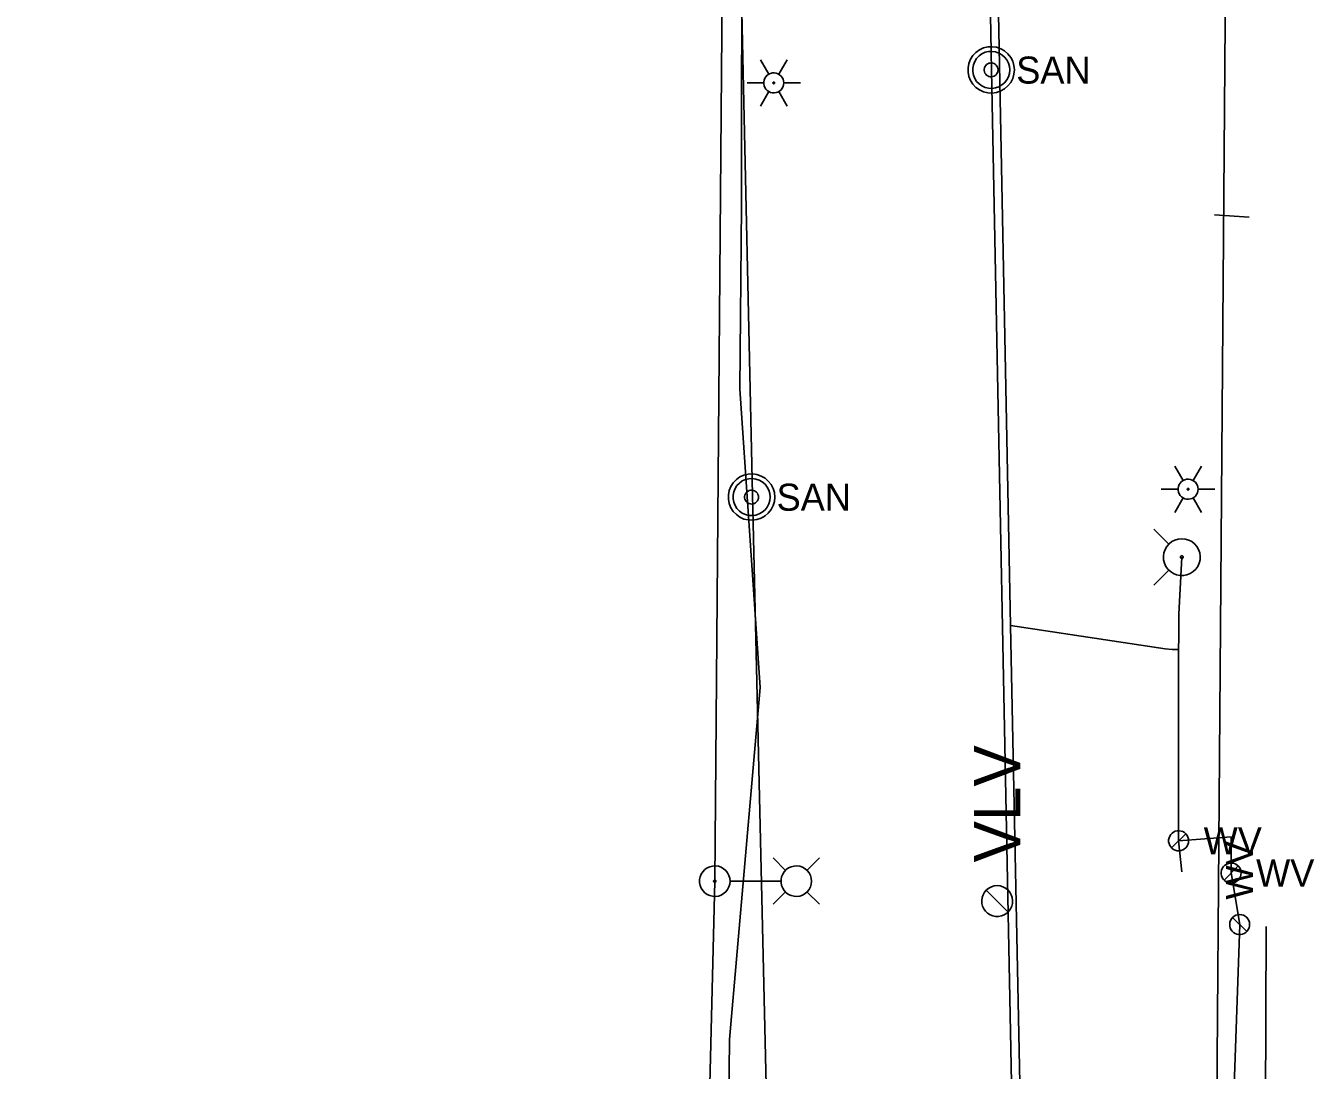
# Model space of a CAD drawing. Extents: x 600849 to 606371, y 330010 to 403088.
# Drawn here: x 604898.2 to 605081.6, y 332215.4 to 332364 of the extents above; entities that cross this region are included whole.
import ezdxf

# ---------------------------------------------------------------- set-up
doc = ezdxf.new("R2010")
doc.units = 0
for name, color, linetype in [('E_LTG', 7, 'Continuous'), ('E_LTG_CID', 7, 'Continuous'), ('E_UTL_E_UG', 7, 'Continuous'), ('E_UTL_G_UG', 7, 'Continuous'), ('E_UTL_SAN', 7, 'Continuous'), ('E_UTL_SAN_UG', 7, 'Continuous'), ('E_UTL_SAN_UG_MMSD', 7, 'Continuous'), ('E_UTL_VLV', 7, 'Continuous'), ('E_UTL_W', 7, 'Continuous'), ('E_UTL_W_UG', 7, 'Continuous'), ('E_UTL_WHydrant', 7, 'Continuous')]:
    doc.layers.add(name, color=color, linetype=linetype)

msp = doc.modelspace()

# ---------------------------------------------------------------- linework, layer by layer
at = {"layer": 'E_LTG'}
for points in [[(605003.95, 332357.09), (605002.76, 332359.15)], [(605005.38, 332357.09), (605006.57, 332359.15)], [(605000.86, 332355.85), (605003.24, 332355.85)], [(605006.1, 332355.85), (605006.07, 332356.12), (605006, 332356.38), (605005.87, 332356.62), (605005.7, 332356.83), (605005.5, 332357.01), (605005.26, 332357.15), (605005.01, 332357.24), (605004.74, 332357.28), (605004.47, 332357.26), (605004.2, 332357.2), (605003.95, 332357.09), (605003.73, 332356.93), (605003.55, 332356.73), (605003.4, 332356.5), (605003.3, 332356.25), (605003.25, 332355.98), (605003.25, 332355.71), (605003.3, 332355.45), (605003.4, 332355.19), (605003.55, 332354.96), (605003.73, 332354.77), (605003.95, 332354.61), (605004.2, 332354.5), (605004.47, 332354.43), (605004.74, 332354.42), (605005.01, 332354.46), (605005.26, 332354.55), (605005.5, 332354.68), (605005.7, 332354.86), (605005.87, 332355.08), (605006, 332355.32), (605006.07, 332355.58), (605006.1, 332355.85)], [(605006.1, 332355.85), (605006.07, 332356.12), (605006, 332356.38), (605005.87, 332356.62), (605005.7, 332356.83), (605005.5, 332357.01), (605005.26, 332357.15), (605005.01, 332357.24), (605004.74, 332357.28), (605004.47, 332357.26), (605004.2, 332357.2), (605003.95, 332357.09), (605003.73, 332356.93), (605003.55, 332356.73), (605003.4, 332356.5), (605003.3, 332356.25), (605003.25, 332355.98), (605003.25, 332355.71), (605003.3, 332355.45), (605003.4, 332355.19), (605003.55, 332354.96), (605003.73, 332354.77), (605003.95, 332354.61), (605004.2, 332354.5), (605004.47, 332354.43), (605004.74, 332354.42), (605005.01, 332354.46), (605005.26, 332354.55), (605005.5, 332354.68), (605005.7, 332354.86), (605005.87, 332355.08), (605006, 332355.32), (605006.07, 332355.58), (605006.1, 332355.85)], [(605006.1, 332355.85), (605006.07, 332356.12), (605006, 332356.38), (605005.87, 332356.62), (605005.7, 332356.83), (605005.5, 332357.01), (605005.26, 332357.15), (605005.01, 332357.24), (605004.74, 332357.28), (605004.47, 332357.26), (605004.2, 332357.2), (605003.95, 332357.09), (605003.73, 332356.93), (605003.55, 332356.73), (605003.4, 332356.5), (605003.3, 332356.25), (605003.25, 332355.98), (605003.25, 332355.71), (605003.3, 332355.45), (605003.4, 332355.19), (605003.55, 332354.96), (605003.73, 332354.77), (605003.95, 332354.61), (605004.2, 332354.5), (605004.47, 332354.43), (605004.74, 332354.42), (605005.01, 332354.46), (605005.26, 332354.55), (605005.5, 332354.68), (605005.7, 332354.86), (605005.87, 332355.08), (605006, 332355.32), (605006.07, 332355.58), (605006.1, 332355.85)], [(605004.79, 332355.85), (605004.79, 332355.87), (605004.78, 332355.89), (605004.77, 332355.91), (605004.76, 332355.93), (605004.74, 332355.95), (605004.72, 332355.96), (605004.7, 332355.96), (605004.67, 332355.97), (605004.65, 332355.97), (605004.63, 332355.96), (605004.61, 332355.95), (605004.59, 332355.94), (605004.58, 332355.92), (605004.56, 332355.9), (605004.55, 332355.88), (605004.55, 332355.86), (605004.55, 332355.84), (605004.55, 332355.81), (605004.56, 332355.79), (605004.58, 332355.77), (605004.59, 332355.76), (605004.61, 332355.75), (605004.63, 332355.74), (605004.65, 332355.73), (605004.67, 332355.73), (605004.7, 332355.73), (605004.72, 332355.74), (605004.74, 332355.75), (605004.76, 332355.77), (605004.77, 332355.78), (605004.78, 332355.8), (605004.79, 332355.83), (605004.79, 332355.85)], [(605006.1, 332355.85), (605008.48, 332355.85)], [(605002.76, 332352.55), (605003.95, 332354.61)], [(605006.57, 332352.55), (605005.38, 332354.61)], [(605062.94, 332299.27), (605061.75, 332301.33)], [(605064.37, 332299.27), (605065.56, 332301.33)], [(605065.08, 332298.03), (605065.06, 332298.3), (605064.98, 332298.56), (605064.86, 332298.8), (605064.69, 332299.02), (605064.48, 332299.19), (605064.25, 332299.33), (605063.99, 332299.42), (605063.72, 332299.46), (605063.45, 332299.44), (605063.19, 332299.38), (605062.94, 332299.27), (605062.72, 332299.11), (605062.53, 332298.91), (605062.38, 332298.68), (605062.28, 332298.43), (605062.23, 332298.17), (605062.23, 332297.89), (605062.28, 332297.63), (605062.38, 332297.37), (605062.53, 332297.15), (605062.72, 332296.95), (605062.94, 332296.79), (605063.19, 332296.68), (605063.45, 332296.61), (605063.72, 332296.6), (605063.99, 332296.64), (605064.25, 332296.73), (605064.48, 332296.87), (605064.69, 332297.04), (605064.86, 332297.26), (605064.98, 332297.5), (605065.06, 332297.76), (605065.08, 332298.03)], [(605065.08, 332298.03), (605065.06, 332298.3), (605064.98, 332298.56), (605064.86, 332298.8), (605064.69, 332299.02), (605064.48, 332299.19), (605064.25, 332299.33), (605063.99, 332299.42), (605063.72, 332299.46), (605063.45, 332299.44), (605063.19, 332299.38), (605062.94, 332299.27), (605062.72, 332299.11), (605062.53, 332298.91), (605062.38, 332298.68), (605062.28, 332298.43), (605062.23, 332298.17), (605062.23, 332297.89), (605062.28, 332297.63), (605062.38, 332297.37), (605062.53, 332297.15), (605062.72, 332296.95), (605062.94, 332296.79), (605063.19, 332296.68), (605063.45, 332296.61), (605063.72, 332296.6), (605063.99, 332296.64), (605064.25, 332296.73), (605064.48, 332296.87), (605064.69, 332297.04), (605064.86, 332297.26), (605064.98, 332297.5), (605065.06, 332297.76), (605065.08, 332298.03)], [(605065.08, 332298.03), (605065.06, 332298.3), (605064.98, 332298.56), (605064.86, 332298.8), (605064.69, 332299.02), (605064.48, 332299.19), (605064.25, 332299.33), (605063.99, 332299.42), (605063.72, 332299.46), (605063.45, 332299.44), (605063.19, 332299.38), (605062.94, 332299.27), (605062.72, 332299.11), (605062.53, 332298.91), (605062.38, 332298.68), (605062.28, 332298.43), (605062.23, 332298.17), (605062.23, 332297.89), (605062.28, 332297.63), (605062.38, 332297.37), (605062.53, 332297.15), (605062.72, 332296.95), (605062.94, 332296.79), (605063.19, 332296.68), (605063.45, 332296.61), (605063.72, 332296.6), (605063.99, 332296.64), (605064.25, 332296.73), (605064.48, 332296.87), (605064.69, 332297.04), (605064.86, 332297.26), (605064.98, 332297.5), (605065.06, 332297.76), (605065.08, 332298.03)], [(605059.84, 332298.03), (605062.23, 332298.03)], [(605063.77, 332298.03), (605063.77, 332298.05), (605063.77, 332298.07), (605063.76, 332298.09), (605063.74, 332298.11), (605063.72, 332298.13), (605063.7, 332298.14), (605063.68, 332298.15), (605063.66, 332298.15), (605063.64, 332298.15), (605063.62, 332298.14), (605063.6, 332298.13), (605063.58, 332298.12), (605063.56, 332298.1), (605063.55, 332298.08), (605063.54, 332298.06), (605063.54, 332298.04), (605063.54, 332298.02), (605063.54, 332298), (605063.55, 332297.97), (605063.56, 332297.96), (605063.58, 332297.94), (605063.6, 332297.93), (605063.62, 332297.92), (605063.64, 332297.91), (605063.66, 332297.91), (605063.68, 332297.91), (605063.7, 332297.92), (605063.72, 332297.93), (605063.74, 332297.95), (605063.76, 332297.97), (605063.77, 332297.99), (605063.77, 332298.01), (605063.77, 332298.03)], [(605065.08, 332298.03), (605067.47, 332298.03)], [(605061.75, 332294.73), (605062.94, 332296.79)], [(605065.56, 332294.73), (605064.37, 332296.79)], [(605006.35, 332243.78), (605004.57, 332245.56)], [(605009.39, 332243.78), (605011.17, 332245.56)], [(604998.44, 332242.26), (604998.4, 332242.67), (604998.29, 332243.07), (604998.1, 332243.43), (604997.84, 332243.76), (604997.53, 332244.03), (604997.17, 332244.24), (604996.78, 332244.37), (604996.37, 332244.43), (604995.96, 332244.41), (604995.55, 332244.31), (604995.18, 332244.14), (604994.84, 332243.9), (604994.56, 332243.6), (604994.33, 332243.26), (604994.18, 332242.87), (604994.1, 332242.47), (604994.1, 332242.05), (604994.18, 332241.65), (604994.33, 332241.26), (604994.56, 332240.91), (604994.84, 332240.61), (604995.18, 332240.37), (604995.55, 332240.2), (604995.96, 332240.1), (604996.37, 332240.09), (604996.78, 332240.14), (604997.17, 332240.28), (604997.53, 332240.49), (604997.84, 332240.76), (604998.1, 332241.08), (604998.29, 332241.45), (604998.4, 332241.85), (604998.44, 332242.26)], [(605010.04, 332242.26), (605010.01, 332242.67), (605009.89, 332243.07), (605009.7, 332243.43), (605009.44, 332243.76), (605009.13, 332244.03), (605008.77, 332244.24), (605008.38, 332244.37), (605007.97, 332244.43), (605007.56, 332244.41), (605007.16, 332244.31), (605006.78, 332244.14), (605006.44, 332243.9), (605006.16, 332243.6), (605005.94, 332243.26), (605005.78, 332242.87), (605005.7, 332242.47), (605005.7, 332242.05), (605005.78, 332241.65), (605005.94, 332241.26), (605006.16, 332240.91), (605006.44, 332240.61), (605006.78, 332240.37), (605007.16, 332240.2), (605007.56, 332240.1), (605007.97, 332240.09), (605008.38, 332240.14), (605008.77, 332240.28), (605009.13, 332240.49), (605009.44, 332240.76), (605009.7, 332241.08), (605009.89, 332241.45), (605010.01, 332241.85), (605010.04, 332242.26)], [(604996.43, 332242.26), (604996.43, 332242.29), (604996.42, 332242.32), (604996.41, 332242.35), (604996.39, 332242.37), (604996.36, 332242.39), (604996.34, 332242.41), (604996.31, 332242.42), (604996.27, 332242.42), (604996.24, 332242.42), (604996.21, 332242.42), (604996.18, 332242.4), (604996.16, 332242.38), (604996.14, 332242.36), (604996.12, 332242.33), (604996.11, 332242.31), (604996.1, 332242.27), (604996.1, 332242.24), (604996.11, 332242.21), (604996.12, 332242.18), (604996.14, 332242.16), (604996.16, 332242.13), (604996.18, 332242.11), (604996.21, 332242.1), (604996.24, 332242.09), (604996.27, 332242.09), (604996.31, 332242.1), (604996.34, 332242.11), (604996.36, 332242.12), (604996.39, 332242.14), (604996.41, 332242.17), (604996.42, 332242.2), (604996.43, 332242.23), (604996.43, 332242.26)], [(605005.66, 332242.26), (604998.48, 332242.26)], [(605006.35, 332240.74), (605004.57, 332238.96)], [(605009.39, 332240.74), (605011.17, 332238.96)]]:
    msp.add_lwpolyline(points, dxfattribs=at)
at = {"layer": 'E_LTG_CID'}
msp.add_lwpolyline([(604931.85, 331581.07), (604937.27, 331603.67), (604947.8, 331650.94), (604952, 331678.28), (604955.83, 331701.76), (604989.48, 331966.47), (604996.27, 332242.26), (604998.49, 332512.59), (605000.29, 332783.81), (605002.15, 332931.75), (605000.64, 332964.83), (605000.69, 332966.2), (605002.17, 333011.44), (605003.78, 333073.37), (605005.15, 333128.46), (605004.43, 333142.5)], dxfattribs=at)
at = {"layer": 'E_UTL_E_UG'}
msp.add_lwpolyline([(605060.47, 331707.24), (605067.75, 331788.52), (605068.77, 331809.24), (605068.42, 331863), (605066.58, 332057.11), (605069.29, 332407.59)], dxfattribs=at)
at = {"layer": 'E_UTL_G_UG'}
for points in [[(604998.38, 332219.73), (605002.71, 332269.83), (604999.86, 332312.33), (605000.09, 332338.31), (605000.11, 332381.53)], [(605030.78, 331483.16), (605036.41, 331510.46), (605041, 331526.42), (605043.91, 331546.77), (605047.79, 331567.91), (605052.35, 331587.01), (605059.28, 331633.75), (605064.76, 331677.5), (605068.49, 331707.7), (605074.22, 331781.45), (605075.46, 331809.71), (605078.06, 331885.79), (605077.96, 331921.74), (605077.56, 331972.3), (605077.08, 332012.55), (605076.17, 332068.78), (605075.45, 332099.34), (605075.08, 332165.21), (605074.66, 332210.44), (605074.75, 332235.8)], [(605006.75, 331840.21), (605007.31, 331850.72), (605004.35, 331850.94), (605007.31, 331850.72), (605005.56, 331876.01), (605007.48, 331908.74), (605006.3, 331918.91), (605004.52, 331959.64), (605004.31, 331975.38), (605001.7, 331989.52), (604998.09, 332004.76), (604997.79, 332030.63), (604999.36, 332081.19), (604999.44, 332122.97), (604998.29, 332157.96), (604998.1, 332193), (604998.38, 332219.73)]]:
    msp.add_lwpolyline(points, dxfattribs=at)
at = {"layer": 'E_UTL_SAN'}
for points in [[(605038.92, 332357.7), (605038.86, 332358.32), (605038.69, 332358.93), (605038.4, 332359.48), (605038.01, 332359.98), (605037.54, 332360.39), (605036.99, 332360.7), (605036.4, 332360.91), (605035.78, 332361), (605035.15, 332360.97), (605034.54, 332360.82), (605033.97, 332360.56), (605033.46, 332360.19), (605033.03, 332359.74), (605032.69, 332359.21), (605032.46, 332358.63), (605032.34, 332358.01), (605032.34, 332357.39), (605032.46, 332356.77), (605032.69, 332356.19), (605033.03, 332355.66), (605033.46, 332355.21), (605033.97, 332354.84), (605034.54, 332354.58), (605035.15, 332354.43), (605035.78, 332354.4), (605036.4, 332354.49), (605036.99, 332354.7), (605037.54, 332355.01), (605038.01, 332355.42), (605038.4, 332355.92), (605038.69, 332356.47), (605038.86, 332357.08), (605038.92, 332357.7)], [(605038.26, 332357.7), (605038.21, 332358.2), (605038.07, 332358.68), (605037.84, 332359.13), (605037.53, 332359.52), (605037.15, 332359.85), (605036.72, 332360.1), (605036.24, 332360.27), (605035.75, 332360.34), (605035.25, 332360.31), (605034.76, 332360.2), (605034.3, 332359.99), (605033.89, 332359.7), (605033.55, 332359.33), (605033.28, 332358.91), (605033.09, 332358.44), (605032.99, 332357.95), (605032.99, 332357.45), (605033.09, 332356.96), (605033.28, 332356.49), (605033.55, 332356.07), (605033.89, 332355.71), (605034.3, 332355.41), (605034.76, 332355.21), (605035.25, 332355.09), (605035.75, 332355.06), (605036.24, 332355.13), (605036.72, 332355.3), (605037.15, 332355.55), (605037.53, 332355.88), (605037.84, 332356.27), (605038.07, 332356.72), (605038.21, 332357.2), (605038.26, 332357.7)], [(605036.61, 332357.7), (605036.59, 332357.89), (605036.54, 332358.07), (605036.45, 332358.24), (605036.34, 332358.38), (605036.2, 332358.51), (605036.03, 332358.6), (605035.86, 332358.66), (605035.67, 332358.69), (605035.48, 332358.68), (605035.3, 332358.64), (605035.13, 332358.56), (605034.97, 332358.45), (605034.84, 332358.31), (605034.74, 332358.15), (605034.67, 332357.98), (605034.64, 332357.79), (605034.64, 332357.61), (605034.67, 332357.42), (605034.74, 332357.25), (605034.84, 332357.09), (605034.97, 332356.95), (605035.13, 332356.84), (605035.3, 332356.76), (605035.48, 332356.72), (605035.67, 332356.71), (605035.86, 332356.74), (605036.03, 332356.8), (605036.2, 332356.89), (605036.34, 332357.02), (605036.45, 332357.17), (605036.54, 332357.33), (605036.59, 332357.51), (605036.61, 332357.7)], [(605004.81, 332296.91), (605004.75, 332297.54), (605004.57, 332298.14), (605004.28, 332298.7), (605003.89, 332299.19), (605003.42, 332299.6), (605002.88, 332299.91), (605002.28, 332300.12), (605001.66, 332300.21), (605001.04, 332300.18), (605000.43, 332300.03), (604999.86, 332299.77), (604999.34, 332299.41), (604998.91, 332298.95), (604998.57, 332298.42), (604998.34, 332297.84), (604998.22, 332297.23), (604998.22, 332296.6), (604998.34, 332295.98), (604998.57, 332295.4), (604998.91, 332294.87), (604999.34, 332294.42), (604999.86, 332294.05), (605000.43, 332293.79), (605001.04, 332293.65), (605001.66, 332293.62), (605002.28, 332293.71), (605002.88, 332293.91), (605003.42, 332294.22), (605003.89, 332294.64), (605004.28, 332295.13), (605004.57, 332295.69), (605004.75, 332296.29), (605004.81, 332296.91)], [(605004.15, 332296.91), (605004.1, 332297.41), (605003.96, 332297.89), (605003.73, 332298.34), (605003.42, 332298.73), (605003.04, 332299.06), (605002.6, 332299.31), (605002.13, 332299.48), (605001.63, 332299.55), (605001.13, 332299.53), (605000.64, 332299.41), (605000.19, 332299.2), (604999.78, 332298.91), (604999.43, 332298.54), (604999.16, 332298.12), (604998.97, 332297.66), (604998.88, 332297.16), (604998.88, 332296.66), (604998.97, 332296.17), (604999.16, 332295.7), (604999.43, 332295.28), (604999.78, 332294.92), (605000.19, 332294.63), (605000.64, 332294.42), (605001.13, 332294.3), (605001.63, 332294.28), (605002.13, 332294.35), (605002.6, 332294.51), (605003.04, 332294.76), (605003.42, 332295.09), (605003.73, 332295.49), (605003.96, 332295.93), (605004.1, 332296.41), (605004.15, 332296.91)], [(605002.5, 332296.91), (605002.48, 332297.1), (605002.42, 332297.28), (605002.34, 332297.45), (605002.22, 332297.6), (605002.08, 332297.72), (605001.92, 332297.81), (605001.74, 332297.87), (605001.55, 332297.9), (605001.36, 332297.89), (605001.18, 332297.85), (605001.01, 332297.77), (605000.86, 332297.66), (605000.73, 332297.52), (605000.63, 332297.37), (605000.56, 332297.19), (605000.52, 332297.01), (605000.52, 332296.82), (605000.56, 332296.63), (605000.63, 332296.46), (605000.73, 332296.3), (605000.86, 332296.16), (605001.01, 332296.06), (605001.18, 332295.98), (605001.36, 332295.93), (605001.55, 332295.92), (605001.74, 332295.95), (605001.92, 332296.01), (605002.08, 332296.11), (605002.22, 332296.23), (605002.34, 332296.38), (605002.42, 332296.54), (605002.48, 332296.73), (605002.5, 332296.91)]]:
    msp.add_lwpolyline(points, dxfattribs=at)
at = {"layer": 'E_UTL_SAN_UG'}
for p, q in [((605035.68, 332357.68), (605029.94, 332626.92)), ((605040.9, 332090.37), (605035.68, 332357.68))]:
    msp.add_line(p, q, dxfattribs=at)
at = {"layer": 'E_UTL_SAN_UG_MMSD'}
for p, q in [((605001.66, 332297.25), (604992.09, 332721.29)), ((605012.41, 331824.88), (605001.66, 332297.25))]:
    msp.add_line(p, q, dxfattribs=at)
at = {"layer": 'E_UTL_VLV'}
for points in [[(605036.47, 332241.62), (605036.05, 332241.58), (605035.65, 332241.46), (605035.28, 332241.27), (605034.95, 332241.01), (605034.68, 332240.69), (605034.47, 332240.33), (605034.33, 332239.93), (605034.27, 332239.52), (605034.29, 332239.1), (605034.39, 332238.7), (605034.56, 332238.32), (605034.81, 332237.97), (605035.11, 332237.69), (605035.46, 332237.46), (605035.85, 332237.3), (605036.26, 332237.23), (605036.68, 332237.23), (605037.09, 332237.3), (605037.48, 332237.46), (605037.83, 332237.69), (605038.13, 332237.97), (605038.38, 332238.32), (605038.55, 332238.7), (605038.65, 332239.1), (605038.67, 332239.52), (605038.61, 332239.93), (605038.47, 332240.33), (605038.26, 332240.69), (605037.99, 332241.01), (605037.66, 332241.27), (605037.29, 332241.46), (605036.89, 332241.58), (605036.47, 332241.62)], [(605038.03, 332237.86), (605034.91, 332240.97)]]:
    msp.add_lwpolyline(points, dxfattribs=at)
at = {"layer": 'E_UTL_W'}
for points in [[(605063.73, 332248), (605063.71, 332248.27), (605063.63, 332248.53), (605063.51, 332248.77), (605063.34, 332248.98), (605063.14, 332249.16), (605062.9, 332249.3), (605062.65, 332249.39), (605062.38, 332249.42), (605062.11, 332249.41), (605061.84, 332249.35), (605061.6, 332249.24), (605061.38, 332249.08), (605061.19, 332248.88), (605061.04, 332248.65), (605060.94, 332248.4), (605060.89, 332248.14), (605060.89, 332247.87), (605060.94, 332247.6), (605061.04, 332247.35), (605061.19, 332247.12), (605061.38, 332246.92), (605061.6, 332246.77), (605061.84, 332246.65), (605062.11, 332246.59), (605062.38, 332246.58), (605062.65, 332246.61), (605062.9, 332246.7), (605063.14, 332246.84), (605063.34, 332247.02), (605063.51, 332247.23), (605063.63, 332247.47), (605063.71, 332247.73), (605063.73, 332248)], [(605061.3, 332246.99), (605063.32, 332249.01)], [(605071.21, 332243.42), (605071.18, 332243.69), (605071.1, 332243.95), (605070.98, 332244.19), (605070.81, 332244.4), (605070.61, 332244.58), (605070.37, 332244.71), (605070.12, 332244.8), (605069.85, 332244.84), (605069.58, 332244.83), (605069.31, 332244.76), (605069.07, 332244.65), (605068.85, 332244.49), (605068.66, 332244.3), (605068.51, 332244.07), (605068.41, 332243.82), (605068.36, 332243.55), (605068.36, 332243.28), (605068.41, 332243.01), (605068.51, 332242.76), (605068.66, 332242.53), (605068.85, 332242.34), (605069.07, 332242.18), (605069.31, 332242.07), (605069.58, 332242), (605069.85, 332241.99), (605070.12, 332242.03), (605070.37, 332242.12), (605070.61, 332242.25), (605070.81, 332242.43), (605070.98, 332242.64), (605071.1, 332242.89), (605071.18, 332243.15), (605071.21, 332243.42)], [(605068.77, 332242.41), (605070.79, 332244.42)], [(605071, 332237.5), (605070.73, 332237.48), (605070.47, 332237.4), (605070.23, 332237.28), (605070.02, 332237.11), (605069.84, 332236.9), (605069.7, 332236.67), (605069.61, 332236.41), (605069.58, 332236.14), (605069.59, 332235.87), (605069.65, 332235.61), (605069.76, 332235.36), (605069.92, 332235.14), (605070.12, 332234.95), (605070.35, 332234.81), (605070.6, 332234.71), (605070.86, 332234.66), (605071.14, 332234.66), (605071.4, 332234.71), (605071.65, 332234.81), (605071.88, 332234.95), (605072.08, 332235.14), (605072.23, 332235.36), (605072.35, 332235.61), (605072.41, 332235.87), (605072.42, 332236.14), (605072.39, 332236.41), (605072.3, 332236.67), (605072.16, 332236.9), (605071.98, 332237.11), (605071.77, 332237.28), (605071.53, 332237.4), (605071.27, 332237.48), (605071, 332237.5)], [(605072.01, 332235.07), (605069.99, 332237.08)]]:
    msp.add_lwpolyline(points, dxfattribs=at)
at = {"layer": 'E_UTL_W_UG'}
for points in [[(604662.85, 330776.78), (604719.99, 330861.17), (604771.51, 330900.13), (604792.62, 330926.22), (604804.59, 330947.13), (605054.68, 331381.7), (605055.13, 331442.45), (605044.65, 331474.36), (605047.01, 331851.63), (605038.36, 332278.66), (605035.8, 332410.28), (605072.23, 332411.32), (605076.98, 332411.12), (605079.88, 332411.16)], [(605067.4, 332337.07), (605072.35, 332336.74)], [(605062.77, 332243.57), (605062.31, 332248), (605062.27, 332271.93), (605062.35, 332280.27), (605062.76, 332288.36)], [(605038.36, 332278.66), (605060.4, 332275.33)], [(605061.37, 332275.24), (605060.4, 332275.33)], [(605061.37, 332275.24), (605062.3, 332275.23)], [(605070.51, 332170.11), (605070.31, 332188.16), (605069.93, 332202.74), (605069.97, 332206.33), (605071, 332236.08), (605069.78, 332243.42), (605069.78, 332248.55), (605062.31, 332248)]]:
    msp.add_lwpolyline(points, dxfattribs=at)
at = {"layer": 'E_UTL_WHydrant'}
for points in [[(605060.93, 332290.2), (605058.78, 332292.34)], [(605062.76, 332290.99), (605062.26, 332290.94), (605061.79, 332290.8), (605061.34, 332290.57), (605060.95, 332290.26), (605060.62, 332289.88), (605060.37, 332289.45), (605060.21, 332288.98), (605060.14, 332288.49), (605060.16, 332287.99), (605060.28, 332287.51), (605060.49, 332287.05), (605060.78, 332286.65), (605061.14, 332286.3), (605061.56, 332286.03), (605062.02, 332285.85), (605062.51, 332285.75), (605063.01, 332285.75), (605063.5, 332285.85), (605063.96, 332286.03), (605064.38, 332286.3), (605064.74, 332286.65), (605065.03, 332287.05), (605065.24, 332287.51), (605065.36, 332287.99), (605065.38, 332288.49), (605065.31, 332288.98), (605065.15, 332289.45), (605064.9, 332289.88), (605064.57, 332290.26), (605064.18, 332290.57), (605063.74, 332290.8), (605063.26, 332290.94), (605062.76, 332290.99)], [(605062.76, 332288.56), (605062.72, 332288.56), (605062.69, 332288.55), (605062.65, 332288.53), (605062.62, 332288.51), (605062.6, 332288.48), (605062.58, 332288.45), (605062.57, 332288.41), (605062.56, 332288.37), (605062.56, 332288.33), (605062.57, 332288.3), (605062.59, 332288.26), (605062.61, 332288.23), (605062.64, 332288.21), (605062.67, 332288.18), (605062.7, 332288.17), (605062.74, 332288.16), (605062.78, 332288.16), (605062.82, 332288.17), (605062.85, 332288.18), (605062.88, 332288.21), (605062.91, 332288.23), (605062.93, 332288.26), (605062.95, 332288.3), (605062.96, 332288.33), (605062.96, 332288.37), (605062.96, 332288.41), (605062.94, 332288.45), (605062.92, 332288.48), (605062.9, 332288.51), (605062.87, 332288.53), (605062.84, 332288.55), (605062.8, 332288.56), (605062.76, 332288.56)], [(605060.93, 332286.53), (605058.78, 332284.39)]]:
    msp.add_lwpolyline(points, dxfattribs=at)

# ---------------------------------------------------------------- texts
at = {"layer": 'E_UTL_SAN'}
for p in [(605039.19, 332355.75), (605005.07, 332294.97)]:
    msp.add_text('SAN', height=3.849, dxfattribs=at).set_placement(p)
at = {"layer": 'E_UTL_VLV'}
msp.add_text('VLV', height=6.6, rotation=90, dxfattribs=at).set_placement((605039.77, 332244.92))
at = {"layer": 'E_UTL_W'}
for p in [(605065.87, 332246.08), (605073.34, 332241.49)]:
    msp.add_text('WV', height=3.85, dxfattribs=at).set_placement(p)
msp.add_text('WV', height=3.85, rotation=90, dxfattribs=at).set_placement((605072.92, 332239.64))

doc.saveas('drawing.dxf')
